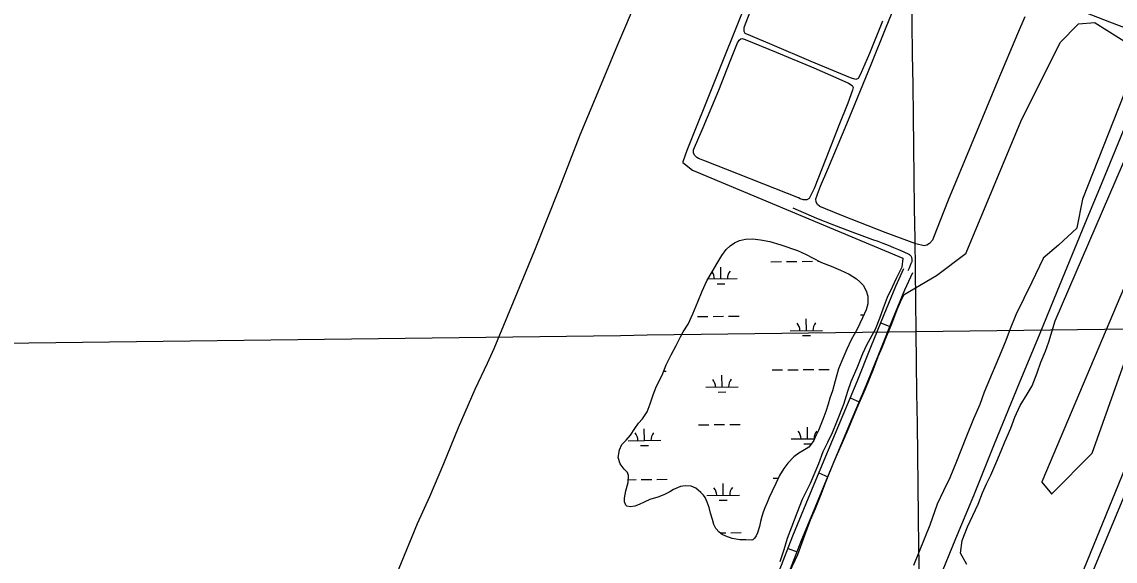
# Model space of a CAD drawing. Extents: x 3734862 to 3772949, y 391520 to 417239.
# Drawn here: x 3744100 to 3747464, y 408369 to 410026 of the extents above; entities that cross this region are included whole.
import ezdxf

# ---------------------------------------------------------------- set-up
doc = ezdxf.new("R2010")
doc.units = 0
for name, color, linetype in [('V-GRID-MAJR', 7, 'Continuous'), ('V-RIVR-EDGE', 7, 'Continuous'), ('V-ROAD-CNTR', 7, 'Continuous'), ('V-SITE-VEGE', 7, 'Continuous'), ('V-TOPO-SHOR', 7, 'Continuous'), ('V-WETL-SWMP', 7, 'Continuous')]:
    doc.layers.add(name, color=color, linetype=linetype)

msp = doc.modelspace()

# ---------------------------------------------------------------- linework, layer by layer
at = {"layer": 'V-GRID-MAJR'}
for points in [[(3747006.7490000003, 396956.275), (3746929.2090000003, 403013.981), (3746851.637, 409074.29000000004), (3746774.0640000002, 415134.602), (3746774.031, 415137.2)], [(3738908.566, 408973.485), (3741556.258, 409006.89400000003), (3746851.637, 409074.29000000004), (3752147.005, 409142.456), (3757442.364, 409211.393), (3762737.7120000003, 409281.10000000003), (3768033.0500000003, 409351.577), (3770680.715, 409387.104)]]:
    msp.add_spline(points, degree=3, dxfattribs=at)
at = {"layer": 'V-RIVR-EDGE'}
msp.add_spline([(3740900.5804832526, 408488.7607591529), (3740941.700981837, 408478.2594238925), (3740985.5366537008, 408468.65569270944), (3741012.202688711, 408464.06816566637), (3741026.2005238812, 408456.3468507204), (3741048.315927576, 408440.0144431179), (3741059.5974714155, 408430.9433678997), (3741079.4632746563, 408419.1381125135), (3741115.5910482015, 408400.96242050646), (3741134.5491848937, 408387.8029326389), (3741159.8363902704, 408374.1756358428), (3741187.834296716, 408359.637318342), (3741219.450570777, 408345.5422126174), (3741247.458539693, 408335.07330087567), (3741273.6657101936, 408327.7739547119), (3741324.259127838, 408308.2060164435), (3741367.6303449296, 408293.62968516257), (3741397.445820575, 408282.704145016), (3741437.1953158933, 408266.32813337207), (3741481.0086267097, 408247.6812782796), (3741515.791112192, 408234.0305023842), (3741546.0553898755, 408221.74737559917), (3741577.679490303, 408210.8173632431), (3741596.214540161, 408209.4150545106), (3741611.5923230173, 408211.18566551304), (3741627.866591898, 408209.7889470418), (3741654.51921028, 408199.77554565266), (3741683.8858838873, 408190.20759214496), (3741714.59896361, 408176.56687872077), (3741739.890641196, 408164.7482067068), (3741769.245016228, 408150.2065350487), (3741796.809773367, 408143.3559909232), (3741811.2776535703, 408142.86805705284), (3741832.9789148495, 408141.91007814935), (3741851.9627667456, 408139.1501827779), (3741871.853167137, 408137.29236369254), (3741889.019449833, 408130.9196909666), (3741941.855759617, 408104.11166330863), (3741978.426744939, 408082.31760368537), (3742006.4302416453, 408070.04006716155), (3742031.2820616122, 408063.1962313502), (3742056.132763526, 408055.90023934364), (3742093.6326583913, 408044.05137991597), (3742137.0083476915, 408031.2836734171), (3742175.8635930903, 408018.9793036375), (3742202.51509342, 408008.5137460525), (3742263.040294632, 407982.591023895), (3742313.1670213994, 407957.1461731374), (3742385.8803149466, 407923.0544520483), (3742430.1390736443, 407901.69354173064), (3742465.818045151, 407884.87543636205), (3742513.6962895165, 407864.40989401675), (3742632.029282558, 407810.7625332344), (3742679.00656869, 407791.6556955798), (3742732.3028610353, 407768.01164323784), (3742777.463696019, 407745.7441844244), (3742821.2848332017, 407730.2624227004), (3742862.3919151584, 407714.3352130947), (3742898.537577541, 407703.39402021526), (3742934.681003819, 407691.54851494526), (3742978.0555750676, 407678.32865225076), (3743028.200190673, 407660.11830062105), (3743075.641931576, 407645.98406306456), (3743127.6052344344, 407631.8386449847), (3743163.743070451, 407617.732358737), (3743235.1267286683, 407594.4957404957), (3743327.2916830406, 407563.97319271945), (3743354.8609123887, 407558.931273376), (3743372.940451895, 407556.1736141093), (3743388.7569743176, 407552.51723271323), (3743422.1841092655, 407539.32196717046), (3743470.5256903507, 407523.37686872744), (3743543.2837059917, 407507.37139545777), (3743582.5978159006, 407497.7788447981), (3743628.681970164, 407483.1958052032), (3743672.9563815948, 407468.16508162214), (3743714.522328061, 407454.9496911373), (3743752.478851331, 407444.9083384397), (3743782.3122158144, 407441.2172974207), (3743812.5921462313, 407435.2643573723), (3743846.038288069, 407429.75574715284), (3743877.2147045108, 407420.63547763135), (3743909.2808986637, 407405.63494146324), (3743934.1014131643, 407386.1307321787), (3743951.2453348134, 407370.7149355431), (3743984.2001886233, 407349.3819765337), (3744023.0464896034, 407333.4603571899), (3744065.9756129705, 407322.95454972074), (3744101.675827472, 407314.7274120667), (3744133.7587924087, 407306.50921883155), (3744170.3599651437, 407296.92337648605), (3744207.4121760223, 407286.884259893), (3744225.0339690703, 407281.86693770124), (3744312.23862192, 407256.7825628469), (3744386.801908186, 407239.4161487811), (3744416.179762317, 407234.36975722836), (3744442.3969952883, 407231.13981682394), (3744469.5274850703, 407231.5248898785), (3744498.9198738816, 407232.35652886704), (3744525.594853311, 407231.3862513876), (3744550.005697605, 407229.06509558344), (3744580.7321939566, 407220.850256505), (3744636.7637845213, 407206.2426197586), (3744682.3857201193, 407187.5912924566), (3744706.329873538, 407179.39322416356), (3744748.361392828, 407171.602589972), (3744781.8041805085, 407164.7375111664), (3744803.051049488, 407162.87633792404), (3744835.5772262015, 407151.03977707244), (3744852.283526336, 407141.50312903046), (3744920.944184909, 407114.20381334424), (3744972.8773003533, 407087.85017798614), (3745004.947966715, 407074.6582666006), (3745034.319112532, 407066.8989378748), (3745066.8575878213, 407060.0360951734), (3745090.817393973, 407058.1682136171), (3745113.40731491, 407050.8778118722), (3745145.9211930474, 407034.06753287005), (3745173.0181412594, 407020.8879200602), (3745183.3730116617, 407002.775957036), (3745197.806232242, 406988.2711811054), (3745221.284812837, 406974.64835651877), (3745251.1047606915, 406965.53144115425), (3745295.845862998, 406956.3776300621), (3745336.0832921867, 406954.46949862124), (3745373.6077842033, 406952.568075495), (3745407.9593564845, 406947.5093853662), (3745449.9897577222, 406939.26659497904), (3745482.9826253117, 406933.30694661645), (3745526.394092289, 406935.00823837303), (3745594.221993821, 406936.64915530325), (3745631.750958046, 406936.55635695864), (3745647.5876054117, 406941.03878708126), (3745660.719141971, 406948.6930188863), (3745673.8327896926, 406949.1127515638), (3745691.0091348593, 406946.80948459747), (3745714.498895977, 406937.7082219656), (3745744.7553472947, 406922.2600018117), (3745760.5428003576, 406906.8475593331), (3745773.1618058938, 406890.08647463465), (3745781.290554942, 406885.9969439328), (3745798.0080355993, 406880.98185784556), (3745819.7081788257, 406879.5717227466), (3745874.386654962, 406866.32390874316), (3745905.104206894, 406854.4918201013), (3745930.8379782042, 406838.6026242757), (3745969.2108799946, 406814.09115526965), (3745999.0162931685, 406799.0962093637), (3746028.82953271, 406787.2663568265), (3746069.4978750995, 406776.7661396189), (3746110.167335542, 406766.71807860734), (3746144.959883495, 406757.1367084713), (3746173.873282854, 406747.1177168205), (3746214.5427432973, 406737.0696558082), (3746271.4786462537, 406722.4597829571), (3746336.102322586, 406708.2830594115), (3746374.5031756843, 406695.07549529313), (3746423.295794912, 406678.67712260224), (3746514.1210514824, 406654.940271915), (3746563.3725352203, 406641.25371834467), (3746619.392945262, 406622.1245196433), (3746668.6388387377, 406606.1771850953), (3746708.3995145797, 406594.3227354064), (3746774.3651248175, 406574.26462716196), (3746826.3396081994, 406564.6407710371), (3746866.124881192, 406562.73375764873), (3746897.312478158, 406558.135050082), (3746931.657342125, 406550.36342278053)], degree=3, dxfattribs=at)
at = {"layer": 'V-ROAD-CNTR'}
for p, q in [((3746742.8105758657, 409101.5086620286), (3746770.650989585, 409090.33228676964)), ((3746648.4576987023, 408870.2693739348), (3746676.110804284, 408858.6372738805)), ((3746551.943492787, 408639.5430490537), (3746579.6747726, 408628.09856916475)), ((3746457.4255367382, 408407.8472314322), (3746485.335289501, 408396.8451543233))]:
    msp.add_line(p, q, dxfattribs=at)
for points in [[(3746827.286, 409261.819), (3746830.821, 409269.88), (3746834.2, 409278), (3746837.426, 409286.172), (3746838.187, 409288.027), (3746838.753, 409289.952), (3746839.117, 409291.928), (3746839.275, 409293.931), (3746839.224, 409295.94), (3746838.966, 409297.933), (3746838.503, 409299.889), (3746837.841, 409301.788), (3746836.987, 409303.606), (3746835.949, 409305.329), (3746834.739, 409306.93), (3746833.3710000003, 409308.401), (3746831.8570000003, 409309.719), (3746830.217, 409310.87200000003), (3746814.472, 409318.055), (3746798.626, 409325.018), (3746782.687, 409331.762), (3746766.657, 409338.287), (3746750.537, 409344.587), (3746734.3310000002, 409350.66500000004), (3746718.046, 409356.518), (3746701.6780000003, 409362.146), (3746649.751, 409381.84), (3746597.879, 409401.683), (3746546.0670000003, 409421.673), (3746473.285, 409453.44800000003)], [(3745938.221155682, 407149.51839639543), (3745952.7078062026, 407189.1108677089), (3745994.7296231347, 407291.86838304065), (3746046.2988750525, 407421.0066098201), (3746090.1992662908, 407525.8477284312), (3746135.104733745, 407632.6489760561), (3746179.4817100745, 407742.15701662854), (3746220.089532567, 407842.09864201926), (3746266.4135627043, 407952.26138504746), (3746304.2743650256, 408044.07820981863), (3746352.24960525, 408154.2850537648), (3746382.6237990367, 408225.35625286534), (3746429.6744039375, 408337.44895593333), (3746472.432447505, 408445.9163310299), (3746513.309548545, 408545.3159802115), (3746548.125078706, 408630.2905963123), (3746581.318347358, 408710.72167136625), (3746626.5510596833, 408818.19050606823), (3746669.5389537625, 408920.3860484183), (3746712.5285418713, 409026.07594478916), (3746752.8487216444, 409126.51373970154), (3746789.1563430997, 409214.2268834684), (3746813.63241511, 409268.03024944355)], [(3745967.08248522, 407141.0903030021), (3745980.6881937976, 407178.2751322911), (3746022.5443768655, 407280.62761695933), (3746074.0671249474, 407409.6493901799), (3746117.8627337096, 407514.24027156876), (3746162.835266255, 407621.2010239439), (3746207.2802899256, 407730.8769833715), (3746247.814467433, 407830.6373579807), (3746294.108437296, 407940.7286149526), (3746331.8976349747, 408032.3717901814), (3746379.79639475, 408142.4029462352), (3746410.2482009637, 408213.6557471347), (3746457.4635960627, 408326.1410440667), (3746500.261552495, 408434.70966897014), (3746541.0624514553, 408533.9240197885), (3746575.870921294, 408618.8814036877), (3746609.009652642, 408699.1803286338), (3746654.202940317, 408806.55549393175), (3746697.261046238, 408908.9179515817), (3746740.343458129, 409014.83605521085), (3746780.6292783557, 409115.1882602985), (3746816.6776569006, 409202.27511653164), (3746840.9395848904, 409255.6077505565)]]:
    msp.add_lwpolyline(points, dxfattribs=at)
at = {"layer": 'V-SITE-VEGE'}
for points in [[(3746405.291, 410278.751), (3746146.383, 409631.233), (3746133.669, 409595.458), (3746133.68, 409594.762), (3746133.985, 409594.344), (3746163.769, 409570.45), (3746810.255, 409299.63300000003), (3746810.7630000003, 409299.158), (3746810.861, 409298.599), (3746807.83, 409271.836)], [(3746526.394, 408495.55100000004), (3746541.873, 408530.81), (3746559.895, 408576.064), (3746572.552, 408609.45900000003), (3746598.162, 408672.81200000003), (3746620.592, 408724.299), (3746639.2260000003, 408766.422), (3746668.9390000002, 408838.196), (3746695.473, 408898.418), (3746719.819, 408958.963), (3746734.3740000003, 408997.352), (3746746.691, 409025.121), (3746760.29, 409059.452), (3746776.41, 409098.147), (3746793.179, 409142.154), (3746803.6010000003, 409165.55700000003), (3746814.957, 409188.017), (3746914.463, 409246.69800000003), (3747004.923, 409315.368), (3747005.2430000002, 409315.777), (3747173.4250000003, 409720.223), (3747294.197, 409962.941), (3747350.108, 410019.482), (3747350.74, 410019.777), (3747401.8200000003, 410023.76900000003), (3747402.436, 410023.615), (3747509.673, 409955.224)], [(3747522.879, 409885.92), (3747363.35, 409481.553), (3747346.116, 409392.74700000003), (3747345.8170000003, 409392.207), (3747289.97, 409339.829), (3747242.647, 409299.481), (3747242.3910000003, 409299.148), (3747207.954, 409226.476), (3747157.96, 409125.197)], [(3747007.877, 408358.00800000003), (3746988.025, 408392.803), (3746992.889, 408432.172), (3747009.335, 408473.681), (3747042.166, 408544.191), (3747055.767, 408578.833), (3747068.082, 408605.977), (3747081.336, 408633.12), (3747099.973, 408675.868), (3747113.248, 408707.69800000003), (3747124.3140000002, 408734.848), (3747142.637, 408777.287), (3747154.671, 408811.31), (3747171.09, 408846.878), (3747193.128, 408881.483), (3747208.255, 408907.677), (3747223.441, 408947.00200000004), (3747235.471, 408980.401), (3747249.69, 409014.103), (3747259.512, 409042.509), (3747278.8740000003, 409107.451), (3747570.466, 409780.985)], [(3747898.396, 409643.289), (3747290.795, 408156.038), (3747290.773, 408155.34), (3747291.211, 408154.799), (3747292.0530000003, 408154.713), (3747324.057, 408165.971), (3747324.649, 408166.53), (3747997.376, 409780.237)], [(3747721.486, 409752.614), (3747238.406, 408611.874), (3747238.375, 408611.179), (3747238.557, 408610.846), (3747267.676, 408575.735), (3747268.276, 408575.386), (3747268.9620000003, 408575.518), (3747393.363, 408700.194), (3747393.599, 408700.564), (3747579.092, 409222.46400000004)], [(3746807.83, 409271.836), (3746789.8510000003, 409236.901), (3746778.165, 409210.692), (3746762.076, 409178.559), (3746750.359, 409145.78500000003), (3746738.335, 409114.26), (3746725.369, 409080.868), (3746698.264, 409032.529), (3746686.887, 409005.692), (3746668.558, 408961.69), (3746650.548, 408920.19), (3746639.785, 408890.539), (3746627.723, 408850.261), (3746606.528, 408795.329), (3746592.626, 408762.87700000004), (3746578.735, 408732.925), (3746564.224, 408704.54000000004), (3746550.929, 408667.706), (3746525.018, 408606.858), (3746501.038, 408558.194), (3746484.279, 408516.373), (3746468.1410000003, 408473.302), (3746454.222, 408437.722), (3746444.691, 408403.688), (3746431.707, 408366.853)], [(3747157.96, 409125.197), (3747140.8880000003, 409083.063), (3747127.592, 409046.543), (3747113.056, 409012.219), (3747060.596, 408887.70900000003), (3747047.61, 408850.251), (3747028.338, 408805.938), (3747004.626, 408747.26900000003), (3746975.539, 408675.177), (3746955.298, 408624.30700000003), (3746935.736, 408584.37700000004), (3746915.856, 408543.509), (3746893.991, 408478.891), (3746843.414, 408355.62200000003)], [(3746436.632, 408279.917), (3746487.148, 408389.428), (3746508.6720000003, 408448.423), (3746526.394, 408495.55100000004)]]:
    msp.add_lwpolyline(points, dxfattribs=at)
at = {"layer": 'V-TOPO-SHOR'}
for points in [[(3744934.201, 407545.675), (3744978.407, 407645.318), (3745020.182, 407745.322), (3745055.85, 407838.233), (3745099.573, 407946.21400000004), (3745112.6, 407985.919), (3745170.347, 408123.53), (3745215.629, 408230.636), (3745261.127, 408347.467), (3745317.312, 408484.73600000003), (3745355.19, 408567.391), (3745398.011, 408668.259), (3745443.311, 408779.531), (3745494.892, 408897.375), (3745532.237, 408977.429), (3745552.9280000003, 409022.135), (3745625.073, 409195.105), (3745678.6180000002, 409324.922), (3745753.964, 409514.544), (3745817.565, 409679.218), (3745888.997, 409848.368), (3745933.762, 409956.521), (3745994.309, 410098.98)], [(3746548.09, 409496.294), (3746557.495, 409521.63), (3746579.705, 409573.193), (3746638.342, 409713.188), (3746713.255, 409895.48), (3746759.315, 410009.699), (3746798.9560000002, 410108.087)], [(3746323.369, 410011.889), (3746345.611, 410070.021)], [(3748090.259, 409777.599), (3748026.81, 409800.631), (3747961.802, 409824.88800000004), (3747827.65, 409879.493), (3747719.149, 409923.564), (3747601.285, 409967.246), (3747591.563, 409970.849), (3747447.515, 410025.5), (3747317.8540000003, 410075.05100000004)], [(3746747.84, 410027.87700000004), (3746707.517, 409929.266), (3746679.349, 409863.003), (3746673.409, 409852.607), (3746666.373, 409849.468), (3746649.853, 409854.526), (3746528.853, 409904.467), (3746408.31, 409955.313), (3746342.952, 409983.249), (3746325.311, 409990.354), (3746322.165, 409996.25800000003), (3746322.2120000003, 410006.455), (3746323.369, 410011.889)], [(3747186.122, 410041.31200000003), (3747163.684, 409989.75200000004), (3747102.537, 409845.691), (3747020.9820000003, 409647.793), (3746950.201, 409477.719), (3746913.99, 409386.792), (3746901.387, 409355.58), (3746892.275, 409345.199), (3746884.775, 409339.792), (3746875.701, 409337.568), (3746851.0330000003, 409344.251), (3746755.796, 409379.12), (3746628.452, 409429.08900000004), (3746572.812, 409451.093), (3746554.72, 409459.105), (3746547.494, 409464.802), (3746543.6750000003, 409471.843), (3746543.267, 409482.268), (3746545.799, 409490.867), (3746548.09, 409496.294)], [(3746489.579, 409485.00200000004), (3746382.819, 409527.174), (3746299.355, 409559.727), (3746203.228, 409598.22500000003), (3746181.965, 409606.479), (3746176.3170000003, 409609.67600000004), (3746170.449, 409615.142), (3746166.855, 409622.408), (3746166.677, 409632.605), (3746196.217, 409701.809), (3746244.319, 409816.69800000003), (3746279.3850000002, 409905.364), (3746302.296, 409961.227), (3746307.3170000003, 409969.814), (3746311.87, 409974.101), (3746316.632, 409974.75800000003), (3746325.004, 409972.454), (3746421.127, 409933.049), (3746536.468, 409884.493), (3746613.131, 409851.065), (3746643.662, 409838.239), (3746654.734, 409830.94), (3746657.423, 409824.583), (3746656.028, 409816.659), (3746641.7970000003, 409776.164), (3746613.62, 409708.086), (3746573.9590000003, 409605.393), (3746537.7460000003, 409513.788), (3746522.2, 409483.26900000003), (3746514.7060000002, 409479.452), (3746505.414, 409479.492), (3746494.549, 409481.809), (3746489.579, 409485.00200000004)], [(3746922.9620000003, 408315.50800000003), (3746974.046, 408438.564), (3747028.639, 408570.11100000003), (3747092.3850000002, 408728.706), (3747169.284, 408916.237), (3747233.005, 409069.276), (3747285.325, 409197.014), (3747370.821, 409404.65), (3747423.666, 409532.734), (3747505.651, 409731.878)]]:
    msp.add_lwpolyline(points, dxfattribs=at)
at = {"layer": 'V-WETL-SWMP'}
for p, q in [((3746404.7629152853, 409288.8294160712), (3746436.7611302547, 409289.1674083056)), ((3746452.7602377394, 409289.33640442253), (3746484.7584527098, 409289.674396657)), ((3746500.7575601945, 409289.84339277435), (3746532.7557751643, 409290.18138500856)), ((3746548.7548826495, 409290.3503811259), (3746552.340684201, 409290.3882573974)), ((3746250.715488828, 409236.4574060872), (3746250.335247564, 409272.45539792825)), ((3746210.9892436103, 409236.0377838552), (3746300.7126997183, 409236.98551895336)), ((3746238.8791444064, 409220.90051977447), (3746262.8778056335, 409221.1540139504)), ((3746178.5308061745, 409120.2564909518), (3746210.5290211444, 409120.59448318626)), ((3746226.5281286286, 409120.7634793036), (3746258.5263435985, 409121.10147153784)), ((3746274.5254510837, 409121.2704676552), (3746306.5236660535, 409121.6084598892)), ((3746680.4108086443, 409125.5577724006), (3746691.2049077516, 409125.67178881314)), ((3746513.8465334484, 409077.3657894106), (3746513.466292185, 409113.36378125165)), ((3746463.8493225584, 409076.8376765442), (3746563.8437443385, 409077.8939022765)), ((3746502.010189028, 409061.80890309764), (3746526.0088502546, 409062.0623972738)), ((3746074.600321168, 408952.6484008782), (3746082.386894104, 408952.7306492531)), ((3746408.2767142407, 408956.172973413), (3746440.27492921, 408956.51096564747)), ((3746456.2740366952, 408956.67996176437), (3746488.272251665, 408957.0179539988)), ((3746504.27135915, 408957.1869501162), (3746536.2695741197, 408957.5249423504)), ((3746552.2686816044, 408957.69393846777), (3746584.2668965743, 408958.031930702)), ((3746254.2292877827, 408903.800963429), (3746253.8490465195, 408939.7989552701)), ((3746204.232076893, 408903.2728505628), (3746304.2264986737, 408904.32907629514)), ((3746242.392943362, 408888.24407711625), (3746266.391604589, 408888.49757129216)), ((3746182.0446051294, 408787.6000482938), (3746214.0428200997, 408787.93804052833)), ((3746230.0419275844, 408788.10703664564), (3746262.040142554, 408788.4450288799)), ((3746278.039250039, 408788.6140249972), (3746310.037465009, 408788.95201723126)), ((3746517.360332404, 408744.7093467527), (3746516.9800911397, 408780.7073385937)), ((3746015.480329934, 408739.4080653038), (3746015.1000886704, 408775.40605714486)), ((3746467.3631215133, 408744.1812338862), (3746538.966129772, 408744.93756547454)), ((3745965.483119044, 408738.8799524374), (3746065.477540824, 408739.93617816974)), ((3746003.6439855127, 408723.85117899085), (3746027.64264674, 408724.104673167)), ((3746505.523987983, 408729.1524604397), (3746529.3323151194, 408729.4039441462)), ((3745965.8716038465, 408618.80635774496), (3745989.9060481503, 408619.060229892)), ((3746005.905155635, 408619.2292260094), (3746037.9033706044, 408619.5672182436)), ((3746053.90247809, 408619.736214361), (3746085.9006930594, 408620.0742065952)), ((3746411.790513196, 408623.51653075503), (3746426.9323651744, 408623.67647181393)), ((3746257.7430867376, 408571.14452077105), (3746257.3628454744, 408607.1425126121)), ((3746207.745875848, 408570.6164079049), (3746307.7402976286, 408571.6726336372)), ((3746245.906742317, 408555.5876344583), (3746269.9054035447, 408555.84112863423)), ((3746248.128734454, 408455.6045264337), (3746265.553941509, 408455.7885862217)), ((3746281.553048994, 408455.95758233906), (3746313.551263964, 408456.29557457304))]:
    msp.add_line(p, q, dxfattribs=at)
for points in [[(3746586.362, 408869.517), (3746581.069, 408851.414), (3746573.262, 408828.564), (3746564.54, 408803.678), (3746559.964, 408793.956), (3746556.065, 408783.324), (3746550.569, 408770.659), (3746542.329, 408752.116), (3746536.609, 408739.906), (3746528.627, 408728.386), (3746520.881, 408719.131), (3746512.926, 408713.729), (3746502.478, 408708.11100000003), (3746490.662, 408700.68700000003), (3746475.4280000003, 408688.973), (3746456.762, 408670.02400000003), (3746443.998, 408653.314), (3746430.7600000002, 408631.847), (3746419.3200000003, 408607.427), (3746408.335, 408583.232), (3746398.9620000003, 408564.694), (3746393.001, 408549.313), (3746385.6750000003, 408532.578), (3746381.083, 408519.23), (3746377.1720000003, 408506.106), (3746372.799, 408490.944), (3746370.0100000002, 408475.549), (3746363.802, 408455.411), (3746358.778, 408446.82300000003), (3746354.214, 408439.593), (3746349.431, 408434.17600000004), (3746346.1720000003, 408432.94), (3746327.7430000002, 408434.108), (3746309.309, 408434.191), (3746285.473, 408438.636), (3746265.983, 408445.23), (3746254.441, 408450.703), (3746245.076, 408457.97500000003), (3746235.002, 408468.503), (3746229.276, 408481.179), (3746224.646, 408496.382), (3746218.589, 408515.928), (3746214.3310000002, 408533.659), (3746208.9820000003, 408549.94800000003), (3746202.18, 408564.43700000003), (3746196.791, 408571.691), (3746188.5130000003, 408579.68), (3746173.392, 408593.123), (3746159.321, 408598.969), (3746141.252, 408599.773), (3746126.061, 408597.673), (3746105.418, 408588.729), (3746093.457, 408581.554), (3746074.9820000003, 408572.601), (3746056.877, 408565.453), (3746032.262, 408557.612), (3746016.6890000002, 408550.814), (3745998.9390000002, 408542.219), (3745985.544, 408537.58), (3745972.522, 408535.47000000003), (3745961.686, 408537.326), (3745958.086, 408540.59500000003), (3745953.796, 408551.097), (3745953.846, 408562.302), (3745958.645, 408584.33), (3745965.268, 408610.325), (3745966.811, 408632.006), (3745963.236, 408640.697), (3745952.802, 408651.588), (3745940.586, 408667.908), (3745934.528, 408687.093), (3745938.25, 408710.933), (3745946.275, 408727.162), (3745959.347, 408740.478), (3745972.791, 408755.96), (3745986.256, 408776.141), (3745997.538, 408793.079), (3746009.522, 408805.67600000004), (3746023.72, 408828.023), (3746033.227, 408852.19800000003), (3746042.3880000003, 408879.989), (3746052.265, 408905.97000000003), (3746069.771, 408940.592), (3746082.2, 408971.621), (3746097.884, 409002.998), (3746113.194, 409031.484), (3746126.325, 409057.81200000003), (3746135.068, 409072.954), (3746150.358, 409097.103), (3746164.238, 409129.211), (3746179.947, 409166.009), (3746193.467, 409198.48), (3746207.344, 409229.864), (3746223.734, 409257.623), (3746241.582, 409287.905), (3746253.6, 409307.732), (3746267.056, 409326.106), (3746279.4, 409337.978), (3746292.453, 409346.956), (3746308.026, 409353.754), (3746326.48, 409358.00800000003)], [(3746326.48, 409358.00800000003), (3746348.898, 409359.715), (3746373.102, 409356.71400000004), (3746401.273, 409351.527), (3746435.5640000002, 409340.89), (3746486.088, 409322.951), (3746512.785, 409311.626), (3746532.978, 409300.691), (3746560.383, 409286.109), (3746589.973, 409275.132), (3746618.475, 409263.076), (3746645.8910000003, 409251.02400000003), (3746667.877, 409236.828), (3746677.953, 409227.023), (3746688.3880000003, 409216.494), (3746698.071, 409199.462), (3746702.697, 409183.175), (3746703.312, 409159.316), (3746698.167, 409140.543), (3746686.853, 409116.376), (3746669.707, 409081.391), (3746651.85, 409048.94), (3746638.705, 409019.721), (3746622.644, 408984.732), (3746612.411, 408959.837), (3746602.847, 408923.011), (3746593.669, 408891.605), (3746586.362, 408869.517)]]:
    msp.add_lwpolyline(points, dxfattribs=at)
for centre, radius, start, end in [((3746195.4706193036, 409236.3486926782), 35.24628790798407, 359.8333639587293, 36.88257093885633), ((3746305.9503283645, 409237.51567289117), 35.24628790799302, 139.83336095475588, 181.3770192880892), ((3746458.6016639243, 409077.25707600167), 35.24628790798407, 359.8333639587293, 41.377022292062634), ((3746569.081372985, 409078.42405621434), 35.24628790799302, 139.83336095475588, 181.3770192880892), ((3746198.984418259, 408903.69225002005), 35.24628790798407, 359.8333639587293, 41.377022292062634), ((3746309.4641273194, 408904.85923023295), 35.24628790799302, 139.83336095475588, 181.3770192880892), ((3745960.2354604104, 408739.2993518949), 35.24628790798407, 359.8333639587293, 41.377022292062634), ((3746070.7151694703, 408740.46633210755), 35.24628790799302, 139.83336095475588, 181.3770192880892), ((3746462.1154628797, 408744.6006333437), 35.24628790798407, 359.8333639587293, 41.377022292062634), ((3746572.59517194, 408745.7676135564), 35.24628790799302, 139.83336095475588, 181.3770192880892), ((3746202.498217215, 408571.03580736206), 35.24628790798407, 359.8333639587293, 41.377022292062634), ((3746312.9779262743, 408572.202787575), 35.24628790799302, 139.83336095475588, 181.3770192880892)]:
    msp.add_arc(centre, radius, start, end, dxfattribs=at)

doc.saveas('drawing.dxf')
